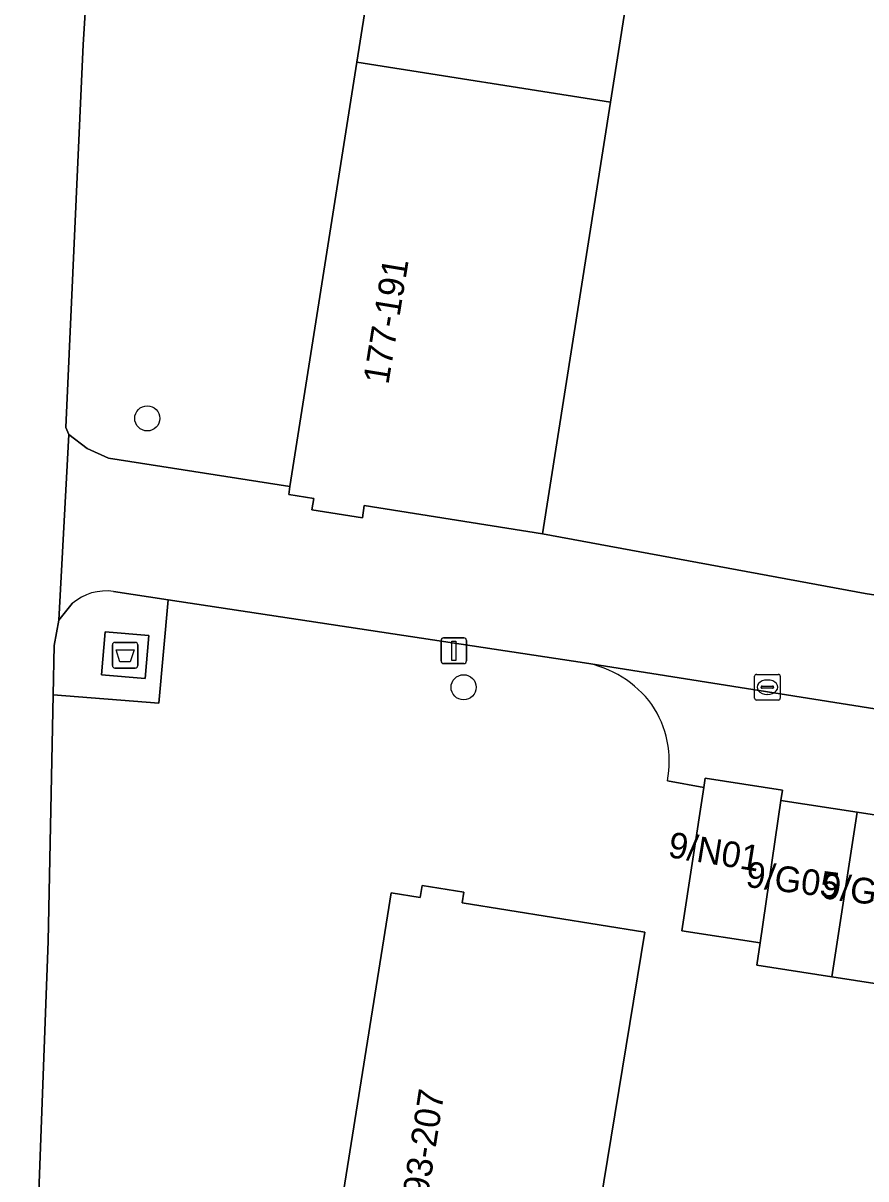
# Model space of a CAD drawing. Extents: x 163008 to 163854, y 382777 to 383982.
# Drawn here: x 163198.27 to 163231.07, y 383161.59 to 383206.56 of the extents above; entities that cross this region are included whole.
import ezdxf

# ---------------------------------------------------------------- set-up
doc = ezdxf.new("R2010")
doc.units = 0
for name, color, linetype in [('IMGEO_Afval_apart_plaats', 7, 'Continuous'), ('IMGEO_Boom', 7, 'Continuous'), ('IMGEO_Erf', 7, 'Continuous'), ('IMGEO_Kolk', 7, 'Continuous'), ('IMGEO_Lichtmast', 7, 'Continuous'), ('IMGEO_Pand', 7, 'Continuous'), ('IMGEO_Pand_nummerreeks', 7, 'Continuous'), ('IMGEO_Rijbaan_lokaal_open', 7, 'Continuous'), ('IMGEO_Voetpad_gesloten', 7, 'Continuous'), ('IMGEO_Voetpad_open', 7, 'Continuous')]:
    doc.layers.add(name, color=color, linetype=linetype)

msp = doc.modelspace()

# ---------------------------------------------------------------- linework, layer by layer
at = {"layer": 'IMGEO_Afval_apart_plaats'}
for p, q in [((163201.842, 383182.463), (163202.632, 383182.463)), ((163202.632, 383182.463), (163201.842, 383182.463)), ((163201.742, 383181.563), (163201.742, 383182.363)), ((163201.742, 383182.363), (163201.742, 383181.563)), ((163202.732, 383182.363), (163202.732, 383181.563)), ((163202.732, 383181.563), (163202.732, 383182.363)), ((163202.632, 383181.463), (163201.842, 383181.463)), ((163201.842, 383181.463), (163202.632, 383181.463))]:
    msp.add_line(p, q, dxfattribs=at)
msp.add_lwpolyline([(163201.885, 383182.177), (163202.589, 383182.177), (163202.44, 383181.707), (163202.034, 383181.707), (163201.885, 383182.177)], dxfattribs=at)
for centre, start, end in [((163201.842, 383182.363), 90, 180), ((163201.842, 383182.363), 90, 180), ((163202.632, 383182.363), 0, 90), ((163202.632, 383182.363), 360, 90), ((163201.842, 383181.563), 180, 270), ((163201.842, 383181.563), 180, 270), ((163202.632, 383181.563), 270, 0), ((163202.632, 383181.563), 270, 0)]:
    msp.add_arc(centre, 0.1, start, end, dxfattribs=at)
at = {"layer": 'IMGEO_Boom'}
for centre in [(163203.103, 383191.178), (163215.414, 383180.715)]:
    msp.add_circle(centre, 0.489, dxfattribs=at)
at = {"layer": 'IMGEO_Erf'}
for points in [[(163203.067, 383238.417), (163201.846, 383225.58), (163200.609, 383205.73), (163199.926, 383190.826), (163200.054, 383190.545), (163200.764, 383190.008), (163201.591, 383189.633), (163208.656, 383188.529), (163211.262, 383205.035), (163213.912, 383221.821)], [(163220.116, 383181.672), (163203.919, 383184.12), (163203.549, 383180.1), (163199.441, 383180.416), (163199.246, 383170.83), (163198.433, 383148.882), (163197.257, 383125.77), (163197.222, 383125.079), (163197.371, 383124.615)], [(163224.766, 383176.815), (163223.352, 383177.07)], [(163236.517, 383136.095), (163241.269, 383167.669), (163238.523, 383168.093), (163235.598, 383168.545), (163232.674, 383168.996), (163229.749, 383169.448), (163226.825, 383169.9), (163226.959, 383170.769), (163223.905, 383171.241), (163224.766, 383176.815)], [(163209.92, 383155.97), (163212.599, 383172.714), (163213.722, 383172.534), (163213.796, 383173.002), (163215.426, 383172.741), (163215.36, 383172.328), (163222.463, 383171.191), (163219.699, 383154.364)]]:
    msp.add_lwpolyline(points, dxfattribs=at)
msp.add_lwpolyline([(163250.054, 383212.812), (163251.322, 383221.673), (163251.798, 383224.839), (163249.951, 383225.095), (163229.245, 383227.968), (163230.422, 383236.451), (163226.432, 383237.048), (163223.782, 383220.262), (163221.131, 383203.477), (163218.481, 383186.691), (163231.042, 383184.362), (163243.541, 383182.432), (163246.029, 383200.699), (163246.804, 383200.581), (163248.021, 383200.366), (163248.293, 383201.795), (163249.549, 383209.655)], close=True, dxfattribs=at)
for centre, radius, start, end in [((163219.376, 383177.542), 4.195, 36.6204, 79.8366), ((163219.41, 383177.813), 4.011, 349.3252, 33.8127)]:
    msp.add_arc(centre, radius, start, end, dxfattribs=at)
at = {"layer": 'IMGEO_Kolk'}
for p, q in [((163226.738, 383180.292), (163226.738, 383181.144)), ((163226.813, 383181.218), (163227.665, 383181.218)), ((163227.739, 383181.144), (163227.739, 383180.292)), ((163226.997, 383180.712), (163226.997, 383180.724)), ((163227.435, 383180.675), (163227.037, 383180.675)), ((163227.04, 383180.761), (163227.438, 383180.761)), ((163227.226, 383180.998), (163227.251, 383180.998)), ((163227.481, 383180.724), (163227.481, 383180.712)), ((163227.665, 383180.218), (163226.813, 383180.218)), ((163227.249, 383180.438), (163227.224, 383180.438))]:
    msp.add_line(p, q, dxfattribs=at)
for points in [[(163226.738, 383180.292), (163226.738, 383181.144)], [(163226.813, 383181.218), (163227.665, 383181.218)], [(163227.739, 383181.144), (163227.739, 383180.292)], [(163227.665, 383180.218), (163226.813, 383180.218)]]:
    msp.add_lwpolyline(points, dxfattribs=at)
for centre, radius, start, end in [((163226.815, 383181.142), 0.0765, 91.552, 178.448), ((163226.815, 383181.142), 0.0765, 91.552, 178.448), ((163227.663, 383181.142), 0.0765, 1.552, 88.448), ((163227.663, 383181.142), 0.0765, 1.552, 88.448), ((163227.037, 383180.721), 0.0403, 85.8775, 175.7526), ((163227.034, 383180.711), 0.0366, 178.938, 274.7102), ((163227.438, 383180.718), 0.043, 264.8664, 352.4533), ((163227.442, 383180.723), 0.0386, 1.7309, 96.639), ((163226.815, 383180.294), 0.0765, 181.552, 268.448), ((163226.815, 383180.294), 0.0765, 181.552, 268.448), ((163227.663, 383180.294), 0.0765, 271.552, 358.448), ((163227.663, 383180.294), 0.0765, 271.552, 358.448)]:
    msp.add_arc(centre, radius, start, end, dxfattribs=at)
for centre, major_axis, ratio, start_param, end_param in [((163227.225, 383180.718), (-0.387, 0.002), 0.722429, 4.712389, 7.853982), ((163227.25, 383180.718), (-0.39, 0.002), 0.717154, 1.570796, 4.712389)]:
    msp.add_ellipse(centre, major_axis=major_axis, ratio=ratio, start_param=start_param, end_param=end_param, dxfattribs=at)
at = {"layer": 'IMGEO_Lichtmast'}
for p, q in [((163214.537, 383181.738), (163214.537, 383182.538)), ((163214.537, 383182.538), (163214.537, 383181.738)), ((163214.637, 383182.638), (163215.427, 383182.638)), ((163215.427, 383182.638), (163214.637, 383182.638)), ((163215.527, 383182.538), (163215.527, 383181.738)), ((163215.527, 383181.738), (163215.527, 383182.538)), ((163215.427, 383181.638), (163214.637, 383181.638)), ((163214.637, 383181.638), (163215.427, 383181.638))]:
    msp.add_line(p, q, dxfattribs=at)
msp.add_lwpolyline([(163214.957, 383182.513), (163215.107, 383182.513), (163215.107, 383181.763), (163214.957, 383181.763), (163214.957, 383182.513)], dxfattribs=at)
for centre, start, end in [((163214.637, 383182.538), 90, 180), ((163214.637, 383182.538), 90, 180), ((163215.427, 383182.538), 0, 90), ((163215.427, 383182.538), 360, 90), ((163214.637, 383181.738), 180, 270), ((163214.637, 383181.738), 180, 270), ((163215.427, 383181.738), 270, 0), ((163215.427, 383181.738), 270, 0)]:
    msp.add_arc(centre, 0.1, start, end, dxfattribs=at)
at = {"layer": 'IMGEO_Pand'}
for points in [[(163213.912, 383221.821), (163211.262, 383205.035), (163221.131, 383203.477), (163223.782, 383220.262)], [(163221.131, 383203.477), (163211.262, 383205.035), (163208.656, 383188.529), (163208.607, 383188.217), (163209.584, 383188.063), (163209.513, 383187.614), (163211.473, 383187.305), (163211.549, 383187.786), (163218.481, 383186.691)], [(163227.76, 383176.31), (163227.823, 383176.717), (163224.823, 383177.181), (163224.766, 383176.815), (163223.905, 383171.241), (163226.959, 383170.769)], [(163227.76, 383176.31), (163226.959, 383170.769), (163226.825, 383169.9), (163229.749, 383169.448), (163230.738, 383175.85)], [(163232.674, 383168.996), (163233.663, 383175.398), (163230.738, 383175.85), (163229.749, 383169.448)], [(163219.699, 383154.364), (163222.463, 383171.191), (163215.36, 383172.328), (163215.426, 383172.741), (163213.796, 383173.002), (163213.722, 383172.534), (163212.599, 383172.714), (163209.92, 383155.97)]]:
    msp.add_lwpolyline(points, close=True, dxfattribs=at)
at = {"layer": 'IMGEO_Rijbaan_lokaal_open'}
for points in [[(163201.792, 383184.442), (163203.919, 383184.12), (163220.116, 383181.672), (163242.963, 383178.042), (163243.541, 383182.432), (163231.042, 383184.362), (163218.481, 383186.691), (163211.549, 383187.786), (163211.473, 383187.305), (163209.513, 383187.614), (163209.584, 383188.063), (163208.607, 383188.217), (163208.656, 383188.529), (163201.591, 383189.633), (163200.764, 383190.008), (163200.054, 383190.545), (163199.665, 383183.324), (163200.18, 383183.978)], [(163223.352, 383177.07), (163224.766, 383176.815), (163224.823, 383177.181), (163227.823, 383176.717), (163227.76, 383176.31), (163230.738, 383175.85), (163233.663, 383175.398), (163236.587, 383174.946), (163239.512, 383174.494), (163242.437, 383174.042), (163242.963, 383178.042), (163220.116, 383181.672)]]:
    msp.add_lwpolyline(points, dxfattribs=at)
for centre, radius, start, end in [((163201.492, 383182.453), 2.011, 81.41, 130.706), ((163219.376, 383177.542), 4.195, 36.6204, 79.8366), ((163219.41, 383177.813), 4.011, 349.3252, 33.8127)]:
    msp.add_arc(centre, radius, start, end, dxfattribs=at)
at = {"layer": 'IMGEO_Voetpad_gesloten'}
msp.add_lwpolyline([(163203.157, 383182.728), (163201.457, 383182.869), (163201.318, 383181.197), (163203.018, 383181.056)], close=True, dxfattribs=at)
at = {"layer": 'IMGEO_Voetpad_open'}
for points in [[(163198.433, 383148.882), (163199.246, 383170.83), (163199.441, 383180.416), (163199.48, 383182.344), (163199.665, 383183.324), (163200.054, 383190.545), (163199.926, 383190.826), (163200.609, 383205.73), (163201.846, 383225.58), (163203.067, 383238.417)], [(163200.18, 383183.978), (163199.665, 383183.324), (163199.48, 383182.344), (163199.441, 383180.416), (163203.549, 383180.1), (163203.919, 383184.12), (163201.792, 383184.442)]]:
    msp.add_lwpolyline(points, dxfattribs=at)
msp.add_lwpolyline([(163203.018, 383181.056), (163201.318, 383181.197), (163201.457, 383182.869), (163203.157, 383182.728)], close=True, dxfattribs=at)
msp.add_arc((163201.492, 383182.453), 2.011, 81.41, 130.706, dxfattribs=at)

# ---------------------------------------------------------------- texts
at = {"layer": 'IMGEO_Pand_nummerreeks'}
for s, rotation, p in [('177-191', 80.7022, (163212.485, 383192.468)), ('9/N01', 350.8377, (163223.336, 383174.112)), ('9/G05', 352.6768, (163226.362, 383172.955)), ('9/G04', 352.6768, (163229.301, 383172.515)), ('193-207', 81.1193, (163213.914, 383160.135))]:
    msp.add_text(s, height=1, rotation=rotation, dxfattribs=at).set_placement(p)

doc.saveas('drawing.dxf')
